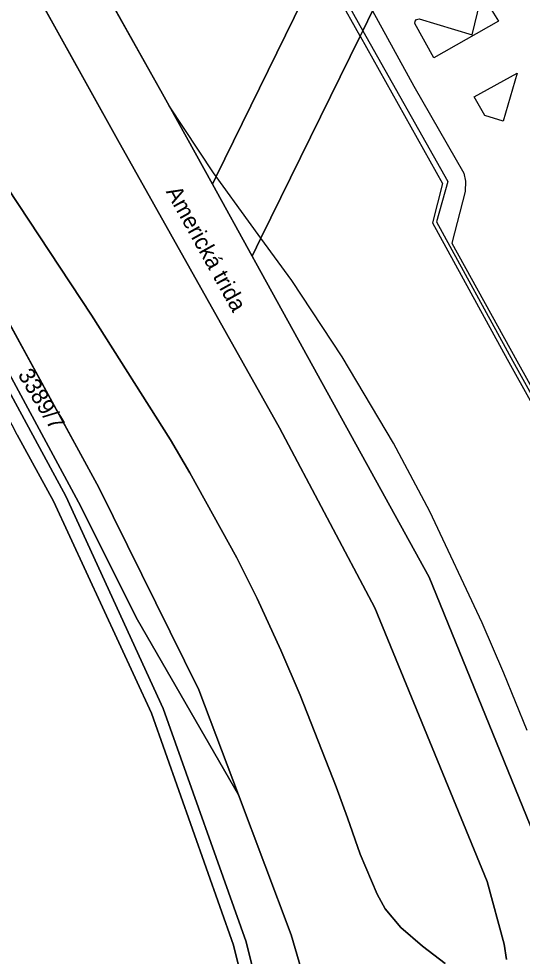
# Model space of a CAD drawing. Extents: x -262715 to -259381, y -1237238 to -1231182.
# Drawn here: x -261661 to -261599.2, y -1236472.9 to -1236357.8 of the extents above; entities that cross this region are included whole.
import ezdxf

# ---------------------------------------------------------------- set-up
doc = ezdxf.new("R2010")
doc.units = 0
for name, color, linetype in [('body_kn', 7, 'Continuous'), ('kladpar_hranice', 7, 'Continuous'), ('kladpar_parcelnecisla', 7, 'Continuous'), ('kladpar_plochy', 7, 'Continuous'), ('popisy', 7, 'Continuous'), ('zappar_hrandruhpozemk', 7, 'Continuous')]:
    doc.layers.add(name, color=color, linetype=linetype)

msp = doc.modelspace()

# ---------------------------------------------------------------- linework, layer by layer
at = {"layer": 'body_kn'}
for p, q in [((-261612.19, -1236357.94), (-261612.19, -1236357.94)), ((-261611.9, -1236357.85), (-261611.9, -1236357.85)), ((-261612.42, -1236358.42), (-261612.42, -1236358.42)), ((-261612.37, -1236358.14), (-261612.37, -1236358.14)), ((-261602.14, -1236358.15), (-261602.14, -1236358.15)), ((-261619.11, -1236359.96), (-261619.11, -1236359.96)), ((-261619.11, -1236359.96), (-261619.11, -1236359.96)), ((-261618.79, -1236359.31), (-261618.79, -1236359.31)), ((-261618.79, -1236359.31), (-261618.79, -1236359.31)), ((-261605.39, -1236359.81), (-261605.39, -1236359.81)), ((-261610.09, -1236362.64), (-261610.09, -1236362.64)), ((-261599.84, -1236364.52), (-261599.84, -1236364.52)), ((-261612.55, -1236366.12), (-261612.55, -1236366.12)), ((-261643.39, -1236367.05), (-261643.39, -1236367.05)), ((-261605.12, -1236367.43), (-261605.12, -1236367.43)), ((-261642.58, -1236368.52), (-261642.58, -1236368.52)), ((-261603.83, -1236369.7), (-261603.83, -1236369.7)), ((-261601.56, -1236370.43), (-261601.56, -1236370.43)), ((-261601.56, -1236370.43), (-261601.56, -1236370.43)), ((-261648.93, -1236372.65), (-261648.93, -1236372.65)), ((-261637.12, -1236376.75), (-261637.12, -1236376.75)), ((-261636.8, -1236377.19), (-261636.8, -1236377.19)), ((-261636.8, -1236377.19), (-261636.8, -1236377.19)), ((-261606.4, -1236376.81), (-261606.4, -1236376.81)), ((-261637.27, -1236378.15), (-261637.27, -1236378.15)), ((-261637.27, -1236378.15), (-261637.27, -1236378.15)), ((-261609, -1236378.06), (-261609, -1236378.06)), ((-261608.37, -1236377.84), (-261608.37, -1236377.84)), ((-261606.19, -1236377.77), (-261606.19, -1236377.77)), ((-261606.23, -1236379.05), (-261606.23, -1236379.05)), ((-261632.82, -1236382.7), (-261632.82, -1236382.7)), ((-261610.26, -1236382.89), (-261610.26, -1236382.89)), ((-261609.74, -1236382.78), (-261609.74, -1236382.78)), ((-261631.3, -1236384.78), (-261631.3, -1236384.78)), ((-261631.3, -1236384.78), (-261631.3, -1236384.78)), ((-261607.86, -1236385.39), (-261607.86, -1236385.39)), ((-261632.39, -1236387), (-261632.39, -1236387)), ((-261632.39, -1236387), (-261632.39, -1236387)), ((-261631.95, -1236387.8), (-261631.95, -1236387.8)), ((-261627.52, -1236389.96), (-261627.52, -1236389.96)), ((-261652.11, -1236394.23), (-261652.11, -1236394.23)), ((-261627.36, -1236396.11), (-261627.36, -1236396.11)), ((-261621.34, -1236399.34), (-261621.34, -1236399.34)), ((-261601.09, -1236399.63), (-261601.09, -1236399.63)), ((-261600.4, -1236399.9), (-261600.4, -1236399.9)), ((-261599.87, -1236399.84), (-261599.87, -1236399.84)), ((-261629.04, -1236408.05), (-261629.04, -1236408.05)), ((-261642.4, -1236409.53), (-261642.4, -1236409.53)), ((-261615.02, -1236409.95), (-261615.02, -1236409.95)), ((-261640.02, -1236413.6), (-261640.02, -1236413.6)), ((-261651.22, -1236415.41), (-261651.22, -1236415.41)), ((-261655.27, -1236416.45), (-261655.27, -1236416.45)), ((-261656.76, -1236417.09), (-261656.76, -1236417.09)), ((-261653.71, -1236417.21), (-261653.71, -1236417.21)), ((-261610.59, -1236418.36), (-261610.59, -1236418.36)), ((-261634.26, -1236424.02), (-261634.26, -1236424.02)), ((-261610.66, -1236426.41), (-261610.66, -1236426.41)), ((-261631.76, -1236429.04), (-261631.76, -1236429.04)), ((-261617.32, -1236430.18), (-261617.32, -1236430.18)), ((-261646.48, -1236431.66), (-261646.48, -1236431.66)), ((-261604.15, -1236432.03), (-261604.15, -1236432.03)), ((-261628.88, -1236435.35), (-261628.88, -1236435.35)), ((-261601.5, -1236438.2), (-261601.5, -1236438.2)), ((-261638.93, -1236440.22), (-261638.93, -1236440.22)), ((-261626.49, -1236440.89), (-261626.49, -1236440.89)), ((-261644.75, -1236443.11), (-261644.75, -1236443.11)), ((-261643.32, -1236442.53), (-261643.32, -1236442.53)), ((-261622.07, -1236452.13), (-261622.07, -1236452.13)), ((-261634.06, -1236453.13), (-261634.06, -1236453.13)), ((-261620.68, -1236455.94), (-261620.68, -1236455.94)), ((-261619.12, -1236460.4), (-261619.12, -1236460.4)), ((-261603.52, -1236463.76), (-261603.52, -1236463.76)), ((-261603.52, -1236463.76), (-261603.52, -1236463.76)), ((-261617.04, -1236465.31), (-261617.04, -1236465.31)), ((-261616.04, -1236467.13), (-261616.04, -1236467.13)), ((-261614.14, -1236469.41), (-261614.14, -1236469.41)), ((-261627.58, -1236470.32), (-261627.58, -1236470.32)), ((-261634.67, -1236471.57), (-261634.67, -1236471.57)), ((-261633.1, -1236471.18), (-261633.1, -1236471.18)), ((-261611.46, -1236471.7), (-261611.46, -1236471.7)), ((-261601.44, -1236471.46), (-261601.44, -1236471.46))]:
    msp.add_line(p, q, dxfattribs=at)
at = {"layer": 'kladpar_hranice'}
msp.add_line((-261632.39, -1236387), (-261637.27, -1236378.15), dxfattribs=at)
for points in [[(-261576.52, -1236254.02), (-261581.94, -1236265.1), (-261595.96, -1236293.73), (-261596.78, -1236295.41), (-261622.47, -1236347.91), (-261623.75, -1236350.51), (-261624.05, -1236351.13), (-261636.8, -1236377.19), (-261637.27, -1236378.15)], [(-261637.27, -1236378.15), (-261636.8, -1236377.19), (-261624.05, -1236351.13), (-261623.75, -1236350.51), (-261622.47, -1236347.91), (-261596.78, -1236295.41), (-261595.96, -1236293.73), (-261581.94, -1236265.1), (-261576.52, -1236254.02)], [(-261700.65, -1236256.54), (-261695.71, -1236265.87), (-261690.88, -1236274.99), (-261690.78, -1236275.18), (-261685.79, -1236284.68), (-261682.11, -1236291.68), (-261680.96, -1236294.05), (-261678.58, -1236298.94), (-261674.41, -1236307.53), (-261669.93, -1236316.75), (-261669.56, -1236317.51), (-261664.03, -1236328.88), (-261656.52, -1236343.65), (-261643.39, -1236367.05), (-261642.58, -1236368.52), (-261637.27, -1236378.15), (-261632.39, -1236387), (-261631.95, -1236387.8), (-261627.36, -1236396.11), (-261610.66, -1236426.41), (-261595.94, -1236462.59), (-261586.92, -1236502.02), (-261585.57, -1236521.6)], [(-261574.22, -1236268.53), (-261576.96, -1236274.11), (-261582.79, -1236285.98), (-261583.98, -1236288.4), (-261586.42, -1236293.38), (-261587.59, -1236295.75), (-261617.59, -1236356.86), (-261618.79, -1236359.31), (-261619.11, -1236359.96), (-261631.3, -1236384.78), (-261632.39, -1236387)], [(-261632.39, -1236387), (-261631.3, -1236384.78), (-261619.11, -1236359.96), (-261618.79, -1236359.31), (-261617.59, -1236356.86), (-261587.59, -1236295.75), (-261586.42, -1236293.38), (-261583.98, -1236288.4), (-261582.79, -1236285.98), (-261576.96, -1236274.11), (-261574.22, -1236268.53)], [(-261706.31, -1236269.73), (-261700.58, -1236279.99), (-261673.85, -1236327.85), (-261648.93, -1236372.65), (-261629.04, -1236408.05), (-261617.32, -1236430.18), (-261603.52, -1236463.76)], [(-261454.72, -1236285.01), (-261454, -1236308), (-261451.08, -1236309.46), (-261443.67, -1236313.17), (-261442, -1236314), (-261509.97, -1236455.23), (-261530.96, -1236469.99), (-261557.6, -1236476.42), (-261573.11, -1236480.17), (-261579, -1236484.41), (-261582.72, -1236490.33), (-261583.9, -1236497.26), (-261583.08, -1236501.13), (-261581.99, -1236506.33), (-261582.41, -1236508.13), (-261585.57, -1236521.6), (-261586.92, -1236502.02), (-261595.94, -1236462.59), (-261610.66, -1236426.41), (-261627.36, -1236396.11), (-261631.95, -1236387.8), (-261632.39, -1236387)], [(-261606.74, -1236673.83), (-261605.49, -1236627.33), (-261605.6, -1236587.37), (-261606.65, -1236569.54), (-261610.51, -1236538.63), (-261616.75, -1236507.36), (-261627.58, -1236470.32), (-261634.06, -1236453.13), (-261638.93, -1236440.22), (-261651.22, -1236415.41), (-261667.95, -1236384.73), (-261673.58, -1236374.56), (-261690.26, -1236344.99), (-261697.62, -1236331.52), (-261705.75, -1236316.65), (-261717.48, -1236295.79)], [(-261601.16, -1236473.33), (-261601.44, -1236471.46), (-261603.52, -1236463.76), (-261617.32, -1236430.18), (-261629.04, -1236408.05), (-261648.93, -1236372.65), (-261673.85, -1236327.85)], [(-261637.27, -1236378.15), (-261642.58, -1236368.52), (-261643.39, -1236367.05), (-261656.52, -1236343.65)], [(-261608.7, -1236473.83), (-261611.46, -1236471.7), (-261614.14, -1236469.41), (-261616.04, -1236467.13), (-261617.04, -1236465.31), (-261619.12, -1236460.4), (-261620.68, -1236455.94), (-261622.07, -1236452.13), (-261626.49, -1236440.89), (-261628.88, -1236435.35), (-261631.76, -1236429.04), (-261634.26, -1236424.02), (-261640.02, -1236413.6), (-261642.4, -1236409.53), (-261652.11, -1236394.23), (-261663.73, -1236376.68), (-261679.97, -1236347.43)], [(-261679.97, -1236347.43), (-261663.73, -1236376.68), (-261652.11, -1236394.23), (-261642.4, -1236409.53), (-261640.02, -1236413.6), (-261634.26, -1236424.02), (-261631.76, -1236429.04), (-261628.88, -1236435.35), (-261626.49, -1236440.89), (-261622.07, -1236452.13), (-261620.68, -1236455.94), (-261619.12, -1236460.4), (-261617.04, -1236465.31), (-261616.04, -1236467.13), (-261614.14, -1236469.41), (-261611.46, -1236471.7), (-261608.7, -1236473.83)], [(-261679.42, -1236374.7), (-261677.94, -1236374.96), (-261677.65, -1236375.01), (-261675.59, -1236375.29), (-261674.27, -1236375.09), (-261673.58, -1236374.56), (-261667.95, -1236384.73), (-261651.22, -1236415.41), (-261638.93, -1236440.22), (-261634.06, -1236453.13), (-261646.48, -1236431.66), (-261653.71, -1236417.21), (-261669.03, -1236388.79), (-261670.45, -1236386.76), (-261672.22, -1236385.26), (-261674.77, -1236384.12), (-261680.07, -1236374.57), (-261679.42, -1236374.7)], [(-261674.77, -1236384.12), (-261672.22, -1236385.26), (-261671.18, -1236387.13), (-261655.27, -1236416.45), (-261643.32, -1236442.53), (-261633.1, -1236471.18), (-261624.01, -1236508.14), (-261618.7, -1236537.68), (-261614.9, -1236570.1), (-261614.03, -1236588.76), (-261614.24, -1236627.24), (-261614.64, -1236671.44)], [(-261633.05, -1236478.19), (-261634.67, -1236471.57), (-261644.75, -1236443.11), (-261656.76, -1236417.09), (-261661.22, -1236408.92), (-261661.85, -1236407.76), (-261666.04, -1236400.06), (-261670.88, -1236391.17), (-261672.36, -1236388.46), (-261674.77, -1236384.12)], [(-261672.22, -1236385.26), (-261670.45, -1236386.76), (-261669.03, -1236388.79), (-261653.71, -1236417.21), (-261646.48, -1236431.66), (-261634.06, -1236453.13), (-261627.58, -1236470.32), (-261616.75, -1236507.36), (-261610.51, -1236538.63), (-261606.65, -1236569.54), (-261605.6, -1236587.37), (-261605.49, -1236627.33), (-261606.74, -1236673.83)], [(-261614.64, -1236671.44), (-261614.24, -1236627.24), (-261614.03, -1236588.76), (-261614.9, -1236570.1), (-261618.7, -1236537.68), (-261624.01, -1236508.14), (-261633.1, -1236471.18), (-261643.32, -1236442.53), (-261655.27, -1236416.45), (-261671.18, -1236387.13), (-261672.22, -1236385.26)], [(-261661.22, -1236408.92), (-261656.76, -1236417.09), (-261644.75, -1236443.11), (-261634.67, -1236471.57), (-261633.05, -1236478.19)], [(-261603.52, -1236463.76), (-261601.44, -1236471.46), (-261601.16, -1236473.33)]]:
    msp.add_lwpolyline(points, dxfattribs=at)
at = {"layer": 'kladpar_plochy'}
for p, q in [((-261648.93, -1236372.65), (-261673.85, -1236327.85)), ((-261656.52, -1236343.65), (-261643.39, -1236367.05)), ((-261643.39, -1236367.05), (-261656.52, -1236343.65)), ((-261624.05, -1236351.13), (-261636.8, -1236377.19)), ((-261643.39, -1236367.05), (-261642.58, -1236368.52)), ((-261642.58, -1236368.52), (-261643.39, -1236367.05)), ((-261642.58, -1236368.52), (-261637.27, -1236378.15)), ((-261637.27, -1236378.15), (-261642.58, -1236368.52)), ((-261629.04, -1236408.05), (-261648.93, -1236372.65)), ((-261663.73, -1236376.68), (-261652.11, -1236394.23)), ((-261636.8, -1236377.19), (-261637.27, -1236378.15)), ((-261637.27, -1236378.15), (-261632.39, -1236387)), ((-261651.22, -1236415.41), (-261667.95, -1236384.73)), ((-261632.39, -1236387), (-261631.95, -1236387.8)), ((-261631.95, -1236387.8), (-261627.36, -1236396.11)), ((-261652.11, -1236394.23), (-261642.4, -1236409.53)), ((-261627.36, -1236396.11), (-261610.66, -1236426.41)), ((-261617.32, -1236430.18), (-261629.04, -1236408.05)), ((-261661.22, -1236408.92), (-261656.76, -1236417.09)), ((-261642.4, -1236409.53), (-261640.02, -1236413.6)), ((-261640.02, -1236413.6), (-261634.26, -1236424.02)), ((-261638.93, -1236440.22), (-261651.22, -1236415.41)), ((-261656.76, -1236417.09), (-261644.75, -1236443.11)), ((-261634.26, -1236424.02), (-261631.76, -1236429.04)), ((-261610.66, -1236426.41), (-261595.94, -1236462.59)), ((-261631.76, -1236429.04), (-261628.88, -1236435.35)), ((-261603.52, -1236463.76), (-261617.32, -1236430.18)), ((-261628.88, -1236435.35), (-261626.49, -1236440.89)), ((-261634.06, -1236453.13), (-261638.93, -1236440.22)), ((-261626.49, -1236440.89), (-261622.07, -1236452.13)), ((-261644.75, -1236443.11), (-261634.67, -1236471.57)), ((-261622.07, -1236452.13), (-261620.68, -1236455.94)), ((-261627.58, -1236470.32), (-261634.06, -1236453.13)), ((-261620.68, -1236455.94), (-261619.12, -1236460.4)), ((-261619.12, -1236460.4), (-261617.04, -1236465.31)), ((-261601.44, -1236471.46), (-261603.52, -1236463.76)), ((-261617.04, -1236465.31), (-261616.04, -1236467.13)), ((-261616.04, -1236467.13), (-261614.14, -1236469.41)), ((-261614.14, -1236469.41), (-261611.46, -1236471.7)), ((-261616.75, -1236507.36), (-261627.58, -1236470.32)), ((-261634.67, -1236471.57), (-261633.05, -1236478.19)), ((-261611.46, -1236471.7), (-261608.7, -1236473.83)), ((-261601.16, -1236473.33), (-261601.44, -1236471.46))]:
    msp.add_line(p, q, dxfattribs=at)
for points in [[(-261576.52, -1236254.02), (-261574.55, -1236257.62), (-261578.93, -1236260.03), (-261574.22, -1236268.53), (-261576.96, -1236274.11), (-261582.79, -1236285.98), (-261583.98, -1236288.4), (-261586.42, -1236293.38), (-261587.59, -1236295.75), (-261617.59, -1236356.86), (-261618.79, -1236359.31), (-261619.11, -1236359.96), (-261631.3, -1236384.78), (-261632.39, -1236387), (-261637.27, -1236378.15), (-261636.8, -1236377.19), (-261624.05, -1236351.13), (-261623.75, -1236350.51), (-261622.47, -1236347.91), (-261596.78, -1236295.41), (-261595.96, -1236293.73), (-261581.94, -1236265.1)], [(-261679.42, -1236374.7), (-261677.94, -1236374.96), (-261677.65, -1236375.01), (-261675.59, -1236375.29), (-261674.27, -1236375.09), (-261673.58, -1236374.56), (-261667.95, -1236384.73), (-261651.22, -1236415.41), (-261638.93, -1236440.22), (-261634.06, -1236453.13), (-261646.48, -1236431.66), (-261653.71, -1236417.21), (-261669.03, -1236388.79), (-261670.45, -1236386.76), (-261672.22, -1236385.26), (-261674.77, -1236384.12), (-261680.07, -1236374.57)], [(-261672.22, -1236385.26), (-261670.45, -1236386.76), (-261669.03, -1236388.79), (-261653.71, -1236417.21), (-261646.48, -1236431.66), (-261634.06, -1236453.13), (-261627.58, -1236470.32), (-261616.75, -1236507.36), (-261610.51, -1236538.63), (-261606.65, -1236569.54), (-261605.6, -1236587.37), (-261605.49, -1236627.33), (-261606.74, -1236673.83), (-261613.82, -1236669.82), (-261614.64, -1236671.44), (-261614.24, -1236627.24), (-261614.03, -1236588.76), (-261614.9, -1236570.1), (-261618.7, -1236537.68), (-261624.01, -1236508.14), (-261633.1, -1236471.18), (-261643.32, -1236442.53), (-261655.27, -1236416.45), (-261671.18, -1236387.13)]]:
    msp.add_lwpolyline(points, close=True, dxfattribs=at)
for points in [[(-261442, -1236314), (-261509.97, -1236455.23), (-261530.96, -1236469.99), (-261557.6, -1236476.42), (-261573.11, -1236480.17), (-261579, -1236484.41), (-261582.72, -1236490.33), (-261583.9, -1236497.26), (-261583.08, -1236501.13), (-261581.99, -1236506.33), (-261582.41, -1236508.13), (-261585.57, -1236521.6), (-261586.92, -1236502.02), (-261595.94, -1236462.59), (-261610.66, -1236426.41), (-261627.36, -1236396.11), (-261631.95, -1236387.8), (-261632.39, -1236387), (-261631.3, -1236384.78), (-261619.11, -1236359.96), (-261618.79, -1236359.31), (-261617.59, -1236356.86)], [(-261673.85, -1236327.85), (-261648.93, -1236372.65), (-261629.04, -1236408.05), (-261617.32, -1236430.18), (-261603.52, -1236463.76), (-261601.44, -1236471.46), (-261601.16, -1236473.33)], [(-261608.7, -1236473.83), (-261611.46, -1236471.7), (-261614.14, -1236469.41), (-261616.04, -1236467.13), (-261617.04, -1236465.31), (-261619.12, -1236460.4), (-261620.68, -1236455.94), (-261622.07, -1236452.13), (-261626.49, -1236440.89), (-261628.88, -1236435.35), (-261631.76, -1236429.04), (-261634.26, -1236424.02), (-261640.02, -1236413.6), (-261642.4, -1236409.53), (-261652.11, -1236394.23), (-261663.73, -1236376.68), (-261679.97, -1236347.43)], [(-261633.05, -1236478.19), (-261634.67, -1236471.57), (-261644.75, -1236443.11), (-261656.76, -1236417.09), (-261661.22, -1236408.92), (-261661.85, -1236407.76), (-261666.04, -1236400.06), (-261670.88, -1236391.17), (-261672.36, -1236388.46), (-261674.77, -1236384.12), (-261672.22, -1236385.26), (-261671.18, -1236387.13), (-261655.27, -1236416.45), (-261643.32, -1236442.53), (-261633.1, -1236471.18), (-261624.01, -1236508.14)]]:
    msp.add_lwpolyline(points, dxfattribs=at)
at = {"layer": 'zappar_hrandruhpozemk'}
for p, q in [((-261619.11, -1236359.96), (-261624.05, -1236351.13)), ((-261623.75, -1236350.51), (-261618.79, -1236359.31)), ((-261617.59, -1236356.86), (-261612.55, -1236366.12)), ((-261611.9, -1236357.85), (-261605.39, -1236359.81)), ((-261619.11, -1236359.96), (-261609, -1236378.06)), ((-261599.84, -1236364.52), (-261601.56, -1236370.43)), ((-261612.55, -1236366.12), (-261606.4, -1236376.81)), ((-261637.12, -1236376.75), (-261642.58, -1236368.52)), ((-261636.8, -1236377.19), (-261637.12, -1236376.75)), ((-261632.82, -1236382.7), (-261636.8, -1236377.19)), ((-261609, -1236378.06), (-261610.26, -1236382.89)), ((-261631.3, -1236384.78), (-261632.82, -1236382.7)), ((-261610.26, -1236382.89), (-261601.09, -1236399.63)), ((-261615.02, -1236409.95), (-261621.34, -1236399.34)), ((-261598.61, -1236445.24), (-261601.5, -1236438.2))]:
    msp.add_line(p, q, dxfattribs=at)
for points in [[(-261604.07, -1236355.45), (-261603.79, -1236355.48), (-261602.14, -1236358.15), (-261610.09, -1236362.64), (-261612.42, -1236358.42), (-261612.37, -1236358.14), (-261612.19, -1236357.94), (-261611.9, -1236357.85)], [(-261605.39, -1236359.81), (-261604.38, -1236355.76), (-261604.26, -1236355.55), (-261604.07, -1236355.45)], [(-261618.79, -1236359.31), (-261608.37, -1236377.84), (-261609.74, -1236382.78), (-261600.4, -1236399.9), (-261589.16, -1236420.08), (-261576.54, -1236442.73), (-261571.29, -1236451.91), (-261547.96, -1236455.93), (-261545.53, -1236454.58)], [(-261601.56, -1236370.43), (-261603.83, -1236369.7), (-261605.12, -1236367.43), (-261599.84, -1236364.52)], [(-261606.4, -1236376.81), (-261606.19, -1236377.77), (-261606.23, -1236379.05), (-261607.86, -1236385.39), (-261599.87, -1236399.84)], [(-261621.34, -1236399.34), (-261627.52, -1236389.96), (-261631.3, -1236384.78)], [(-261601.09, -1236399.63), (-261589.56, -1236420.3), (-261577.1, -1236443)], [(-261599.87, -1236399.84), (-261588.91, -1236419.54), (-261571.68, -1236450.61)], [(-261601.5, -1236438.2), (-261604.15, -1236432.03), (-261610.59, -1236418.36), (-261615.02, -1236409.95)]]:
    msp.add_lwpolyline(points, dxfattribs=at)

# ---------------------------------------------------------------- texts
at = {"layer": 'kladpar_parcelnecisla'}
msp.add_text('3389/7', height=2, rotation=301, dxfattribs=at).set_placement((-261661.21, -1236401.54))
at = {"layer": 'popisy'}
msp.add_text('Americká trida', height=2, rotation=299, dxfattribs=at).set_placement((-261643.02, -1236379.06))

doc.saveas('drawing.dxf')
